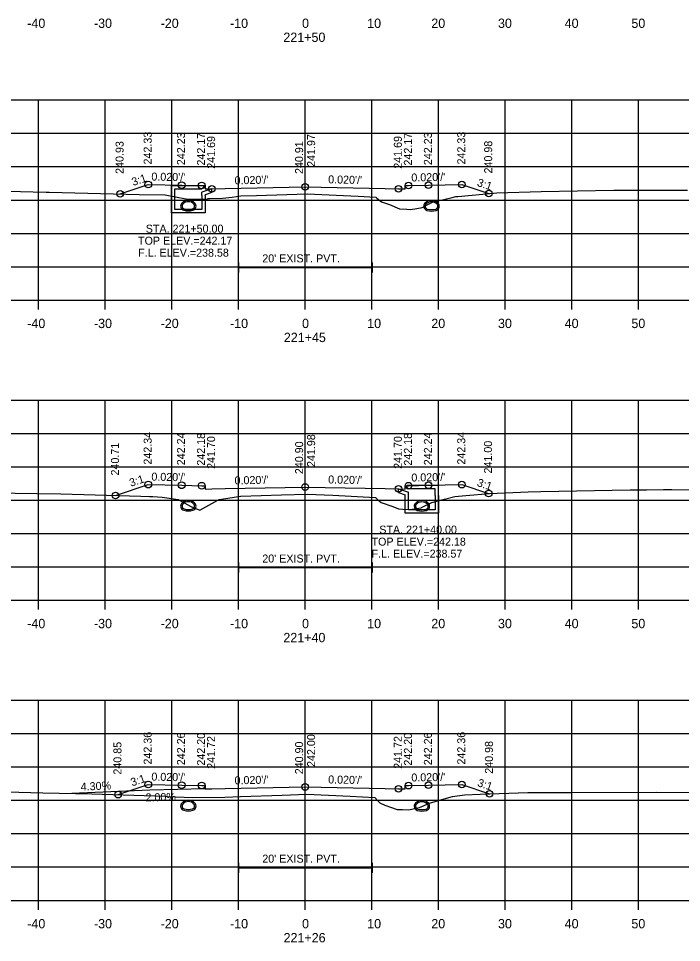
# Model space of a CAD drawing. Extents: x 1369627 to 1374022, y 380035 to 398173.
# Drawn here: x 1372843.2 to 1372942.6, y 384975.3 to 385113.8 of the extents above; entities that cross this region are included whole.
import ezdxf

# ---------------------------------------------------------------- set-up
doc = ezdxf.new("R2010")
doc.units = 0
for name, color, linetype in [('Default', 7, 'Continuous'), ('R_Axis', 7, 'Continuous'), ('R_Axis Annot', 7, 'Continuous'), ('R_Drive', 7, 'Continuous'), ('R_Exist Surface', 7, 'Continuous'), ('R_Fin Surface', 7, 'Continuous'), ('R_Grid', 7, 'Continuous'), ('R_No Plot', 7, 'Continuous'), ('R_Water', 7, 'Continuous'), ('R_Water Annot', 7, 'Continuous'), ('R_Xsect Elev', 7, 'Continuous'), ('R_Xsect Slope', 7, 'Continuous')]:
    doc.layers.add(name, color=color, linetype=linetype)

msp = doc.modelspace()

# ---------------------------------------------------------------- linework, layer by layer
at = {"layer": 'Default'}
for p, q in [((1372876.29, 385075.76), (1372876.29, 385077.26)), ((1372896.29, 385075.76), (1372896.29, 385077.26)), ((1372876.29, 385076.51), (1372896.29, 385076.51)), ((1372876.29, 385030.76), (1372876.29, 385032.26)), ((1372876.29, 385031.51), (1372896.29, 385031.51)), ((1372896.29, 385030.76), (1372896.29, 385032.26)), ((1372876.29, 384985.76), (1372876.29, 384987.26)), ((1372896.29, 384985.76), (1372896.29, 384987.26)), ((1372876.29, 384986.51), (1372896.29, 384986.51))]:
    msp.add_line(p, q, dxfattribs=at)
at = {"layer": 'R_Axis'}
for p, q in [((1372736.21, 385071.62), (1373036.21, 385071.62)), ((1372846.21, 385070.22), (1372846.21, 385071.62)), ((1372856.21, 385070.22), (1372856.21, 385071.62)), ((1372866.21, 385070.22), (1372866.21, 385071.62)), ((1372876.21, 385070.22), (1372876.21, 385071.62)), ((1372886.21, 385070.22), (1372886.21, 385071.62)), ((1372896.21, 385070.22), (1372896.21, 385071.62)), ((1372906.21, 385070.22), (1372906.21, 385071.62)), ((1372916.21, 385070.22), (1372916.21, 385071.62)), ((1372926.21, 385070.22), (1372926.21, 385071.62)), ((1372936.21, 385070.22), (1372936.21, 385071.62)), ((1372736.21, 385026.62), (1373036.21, 385026.62)), ((1372846.21, 385025.22), (1372846.21, 385026.62)), ((1372856.21, 385025.22), (1372856.21, 385026.62)), ((1372866.21, 385025.22), (1372866.21, 385026.62)), ((1372876.21, 385025.22), (1372876.21, 385026.62)), ((1372886.21, 385025.22), (1372886.21, 385026.62)), ((1372896.21, 385025.22), (1372896.21, 385026.62)), ((1372906.21, 385025.22), (1372906.21, 385026.62)), ((1372916.21, 385025.22), (1372916.21, 385026.62)), ((1372926.21, 385025.22), (1372926.21, 385026.62)), ((1372936.21, 385025.22), (1372936.21, 385026.62)), ((1372736.21, 384981.62), (1373036.21, 384981.62)), ((1372846.21, 384980.22), (1372846.21, 384981.62)), ((1372856.21, 384980.22), (1372856.21, 384981.62)), ((1372866.21, 384980.22), (1372866.21, 384981.62)), ((1372876.21, 384980.22), (1372876.21, 384981.62)), ((1372886.21, 384980.22), (1372886.21, 384981.62)), ((1372896.21, 384980.22), (1372896.21, 384981.62)), ((1372906.21, 384980.22), (1372906.21, 384981.62)), ((1372916.21, 384980.22), (1372916.21, 384981.62)), ((1372926.21, 384980.22), (1372926.21, 384981.62)), ((1372936.21, 384980.22), (1372936.21, 384981.62))]:
    msp.add_line(p, q, dxfattribs=at)
at = {"layer": 'R_Drive'}
msp.add_lwpolyline([(1372871.21, 384998.32), (1372862.92, 384998.15), (1372851.21, 384997.65)], dxfattribs=at)
at = {"layer": 'R_Exist Surface'}
for points in [[(1372830, 385088.23), (1372847.39, 385087.81), (1372847.59, 385087.81), (1372847.81, 385087.8), (1372861.31, 385087.47), (1372865.17, 385087.38), (1372865.25, 385087.38), (1372868.31, 385086.79), (1372868.43, 385086.76), (1372868.52, 385086.76), (1372871.56, 385086.82), (1372871.66, 385086.83), (1372871.92, 385086.86), (1372873.8, 385086.9), (1372875.25, 385087.04), (1372876.56, 385087.23), (1372876.57, 385087.23), (1372878.93, 385087.31), (1372886.53, 385087.53), (1372894.16, 385087.19), (1372896.8, 385087.06), (1372896.95, 385086.9), (1372897.66, 385086.36), (1372898.85, 385085.93), (1372900.35, 385085.31), (1372901.45, 385085.24), (1372902.03, 385085.21), (1372902.95, 385085.36), (1372903.74, 385085.48), (1372904.42, 385085.85), (1372905.3, 385086.3), (1372908.25, 385087.02), (1372908.8, 385087.15), (1372909.09, 385087.17), (1372914.48, 385087.67), (1372914.97, 385087.68), (1372921.62, 385087.9), (1372932.48, 385088.08), (1372936.11, 385088.12), (1372943.52, 385088.11)], [(1372832.99, 385042.82), (1372845.97, 385042.63), (1372849.59, 385042.57), (1372861.58, 385042.21), (1372862.88, 385042.18), (1372863.36, 385042.18), (1372864.79, 385042.08), (1372867.17, 385041.73), (1372869.09, 385040.65), (1372870.44, 385040.11), (1372873.12, 385041.64), (1372873.34, 385041.74), (1372873.66, 385041.78), (1372876.53, 385042.22), (1372876.56, 385042.22), (1372882.68, 385042.42), (1372886.51, 385042.53), (1372890.36, 385042.35), (1372896.77, 385042.04), (1372897.13, 385041.65), (1372897.59, 385041.29), (1372899.36, 385040.67), (1372900.23, 385040.31), (1372900.88, 385040.26), (1372901.96, 385040.21), (1372903.56, 385040.47), (1372903.62, 385040.49), (1372903.68, 385040.52), (1372905.19, 385041.28), (1372907.12, 385041.75), (1372908.65, 385042.15), (1372910.33, 385042.3), (1372913.88, 385042.63), (1372919.63, 385042.85), (1372921.57, 385042.92), (1372934.94, 385043.15), (1372937.4, 385043.16), (1372939.97, 385043.24), (1372940.92, 385043.24), (1372941.18, 385043.24), (1372953.21, 385043.09)], [(1372836.1, 384998.06), (1372846.9, 384997.74), (1372854.23, 384997.58), (1372865.21, 384997.26), (1372865.5, 384997.18), (1372869.38, 384997.04), (1372874.15, 384997.09), (1372876.53, 384997.21), (1372882.76, 384997.41), (1372886.48, 384997.53), (1372892.95, 384997.22), (1372896.67, 384997.04), (1372897.07, 384996.59), (1372897.43, 384996.24), (1372898.14, 384995.9), (1372900, 384995.26), (1372900.81, 384995.25), (1372901.75, 384995.21), (1372903.32, 384995.53), (1372903.34, 384995.53), (1372903.35, 384995.54), (1372904.86, 384996.21), (1372907.08, 384996.83), (1372908.31, 384997.2), (1372910.11, 384997.44), (1372912.44, 384997.55), (1372919.59, 384997.8), (1372926.14, 384997.79), (1372938.89, 384997.82), (1372944.85, 384997.8)]]:
    msp.add_lwpolyline(points, dxfattribs=at)
at = {"layer": 'R_Fin Surface'}
for points in [[(1372858.49, 385087.54), (1372862.7, 385088.95), (1372867.7, 385088.85), (1372870.7, 385088.79), (1372871.2, 385088.79), (1372871.21, 385088.29), (1372872.21, 385088.31), (1372874.21, 385088.35), (1372886.21, 385088.59), (1372898.21, 385088.35), (1372900.21, 385088.31), (1372901.21, 385088.29), (1372901.22, 385088.79), (1372901.72, 385088.79), (1372904.72, 385088.85), (1372909.72, 385088.95), (1372913.76, 385087.6)], [(1372857.8, 385042.32), (1372862.7, 385043.95), (1372867.7, 385043.85), (1372870.7, 385043.79), (1372871.2, 385043.79), (1372871.21, 385043.29), (1372872.21, 385043.31), (1372874.21, 385043.35), (1372886.21, 385043.59), (1372898.21, 385043.35), (1372900.21, 385043.31), (1372901.21, 385043.29), (1372901.22, 385043.79), (1372901.72, 385043.79), (1372904.72, 385043.85), (1372909.72, 385043.95), (1372913.73, 385042.62)], [(1372858.17, 384997.47), (1372862.7, 384998.98), (1372867.7, 384998.88), (1372870.7, 384998.82), (1372871.2, 384998.82), (1372871.21, 384998.32), (1372872.21, 384998.34), (1372874.21, 384998.38), (1372886.21, 384998.62), (1372898.21, 384998.38), (1372900.21, 384998.34), (1372901.21, 384998.32), (1372901.22, 384998.82), (1372901.72, 384998.82), (1372904.72, 384998.88), (1372909.72, 384998.98), (1372913.87, 384997.6)]]:
    msp.add_lwpolyline(points, dxfattribs=at)
at = {"layer": 'R_Grid'}
for p, q in [((1372736.21, 385101.62), (1373036.21, 385101.62)), ((1372846.21, 385071.62), (1372846.21, 385101.62)), ((1372856.21, 385071.62), (1372856.21, 385101.62)), ((1372866.21, 385071.62), (1372866.21, 385101.62)), ((1372876.21, 385071.62), (1372876.21, 385101.62)), ((1372886.21, 385071.62), (1372886.21, 385101.62)), ((1372896.21, 385071.62), (1372896.21, 385101.62)), ((1372906.21, 385071.62), (1372906.21, 385101.62)), ((1372916.21, 385071.62), (1372916.21, 385101.62)), ((1372926.21, 385071.62), (1372926.21, 385101.62)), ((1372936.21, 385071.62), (1372936.21, 385101.62)), ((1372736.21, 385096.62), (1373036.21, 385096.62)), ((1372736.21, 385091.62), (1373036.21, 385091.62)), ((1372736.21, 385086.62), (1373036.21, 385086.62)), ((1372736.21, 385081.62), (1373036.21, 385081.62)), ((1372736.21, 385076.62), (1373036.21, 385076.62)), ((1372736.21, 385071.62), (1373036.21, 385071.62)), ((1372736.21, 385056.62), (1373036.21, 385056.62)), ((1372846.21, 385026.62), (1372846.21, 385056.62)), ((1372856.21, 385026.62), (1372856.21, 385056.62)), ((1372866.21, 385026.62), (1372866.21, 385056.62)), ((1372876.21, 385026.62), (1372876.21, 385056.62)), ((1372886.21, 385026.62), (1372886.21, 385056.62)), ((1372896.21, 385026.62), (1372896.21, 385056.62)), ((1372906.21, 385026.62), (1372906.21, 385056.62)), ((1372916.21, 385026.62), (1372916.21, 385056.62)), ((1372926.21, 385026.62), (1372926.21, 385056.62)), ((1372936.21, 385026.62), (1372936.21, 385056.62)), ((1372736.21, 385051.62), (1373036.21, 385051.62)), ((1372736.21, 385046.62), (1373036.21, 385046.62)), ((1372736.21, 385041.62), (1373036.21, 385041.62)), ((1372736.21, 385036.62), (1373036.21, 385036.62)), ((1372736.21, 385031.62), (1373036.21, 385031.62)), ((1372736.21, 385026.62), (1373036.21, 385026.62)), ((1372736.21, 385011.62), (1373036.21, 385011.62)), ((1372846.21, 384981.62), (1372846.21, 385011.62)), ((1372856.21, 384981.62), (1372856.21, 385011.62)), ((1372866.21, 384981.62), (1372866.21, 385011.62)), ((1372876.21, 384981.62), (1372876.21, 385011.62)), ((1372886.21, 384981.62), (1372886.21, 385011.62)), ((1372896.21, 384981.62), (1372896.21, 385011.62)), ((1372906.21, 384981.62), (1372906.21, 385011.62)), ((1372916.21, 384981.62), (1372916.21, 385011.62)), ((1372926.21, 384981.62), (1372926.21, 385011.62)), ((1372936.21, 384981.62), (1372936.21, 385011.62)), ((1372736.21, 385006.62), (1373036.21, 385006.62)), ((1372736.21, 385001.62), (1373036.21, 385001.62)), ((1372736.21, 384996.62), (1373036.21, 384996.62)), ((1372736.21, 384991.62), (1373036.21, 384991.62)), ((1372736.21, 384986.62), (1373036.21, 384986.62)), ((1372736.21, 384981.62), (1373036.21, 384981.62))]:
    msp.add_line(p, q, dxfattribs=at)
at = {"layer": 'R_No Plot'}
for centre in [(1372862.7, 385088.95), (1372867.7, 385088.85), (1372870.7, 385088.79), (1372901.72, 385088.79), (1372904.72, 385088.85), (1372909.72, 385088.95), (1372858.49, 385087.54), (1372872.21, 385088.31), (1372886.21, 385088.59), (1372900.21, 385088.31), (1372913.76, 385087.6), (1372862.7, 385043.95), (1372867.7, 385043.85), (1372870.7, 385043.79), (1372886.21, 385043.59), (1372900.21, 385043.31), (1372901.72, 385043.79), (1372904.72, 385043.85), (1372909.72, 385043.95), (1372857.8, 385042.32), (1372913.73, 385042.62), (1372862.7, 384998.98), (1372867.7, 384998.88), (1372870.7, 384998.82), (1372901.72, 384998.82), (1372904.72, 384998.88), (1372909.72, 384998.98), (1372858.17, 384997.47), (1372886.21, 384998.62), (1372900.21, 384998.34), (1372913.87, 384997.6)]:
    msp.add_circle(centre, 0.5, dxfattribs=at)
at = {"layer": 'R_Water'}
for p, q in [((1372866.2, 385088.78), (1372870.95, 385088.78)), ((1372866.2, 385087.28), (1372866.2, 385088.78)), ((1372866.7, 385087.28), (1372866.7, 385088.28)), ((1372866.7, 385088.28), (1372870.7, 385088.28)), ((1372871.03, 385088.61), (1372870.7, 385088.28)), ((1372872.2, 385088.3), (1372870.7, 385087.78)), ((1372871.03, 385088.61), (1372870.95, 385088.78)), ((1372870.7, 385087.28), (1372870.7, 385087.78)), ((1372872.2, 385087.77), (1372871.2, 385087.42)), ((1372871.2, 385087.28), (1372871.2, 385087.42)), ((1372901.39, 385043.63), (1372901.47, 385043.8)), ((1372901.39, 385043.63), (1372901.72, 385043.3)), ((1372906.22, 385043.8), (1372901.47, 385043.8)), ((1372906.22, 385042.3), (1372906.22, 385043.8)), ((1372900.22, 385043.32), (1372901.72, 385042.8)), ((1372900.22, 385042.79), (1372901.22, 385042.44)), ((1372901.22, 385042.3), (1372901.22, 385042.44)), ((1372905.72, 385043.3), (1372901.72, 385043.3)), ((1372901.72, 385042.3), (1372901.72, 385042.8)), ((1372905.72, 385042.3), (1372905.72, 385043.3))]:
    msp.add_line(p, q, dxfattribs=at)
for points in [[(1372872.2, 385087.77), (1372872.2, 385088.3)], [(1372871.2, 385087.28), (1372871.2, 385084.7), (1372868.7, 385084.7), (1372866.2, 385084.7), (1372866.2, 385087.28)], [(1372870.7, 385087.28), (1372870.7, 385085.2), (1372868.7, 385085.2), (1372866.7, 385085.2), (1372866.7, 385087.28)], [(1372900.22, 385042.79), (1372900.22, 385043.32)], [(1372906.22, 385042.3), (1372906.22, 385039.69), (1372903.72, 385039.69), (1372901.22, 385039.69), (1372901.22, 385042.3)], [(1372905.72, 385042.3), (1372905.72, 385040.19), (1372903.72, 385040.19), (1372901.72, 385040.19), (1372901.72, 385042.3)]]:
    msp.add_lwpolyline(points, dxfattribs=at)
for centre, radius, start, end in [((1372868.7, 385085.22), 1.35, 43.6485, 136.3515), ((1372868.7, 385085.22), 1.35, 43.6485, 136.3515), ((1372868.7, 385085.22), 1.35, 43.6485, 136.3515), ((1372905.16, 385085.2), 1.35, 43.6485, 136.3515), ((1372868.19, 385085.71), 0.646, 136.3515, 253.9529), ((1372868.19, 385085.71), 0.646, 136.3515, 253.9529), ((1372868.19, 385085.71), 0.646, 136.3515, 253.9529), ((1372868.19, 385085.71), 0.438, 136.3515, 253.9529), ((1372868.19, 385085.71), 0.438, 136.3515, 253.9529), ((1372868.19, 385085.71), 0.438, 136.3515, 253.9529), ((1372868.7, 385085.22), 1.15, 43.6485, 136.3515), ((1372868.7, 385085.22), 1.15, 43.6485, 136.3515), ((1372868.7, 385085.22), 1.15, 43.6485, 136.3515), ((1372868.7, 385087.5), 2.5, 253.9529, 286.0471), ((1372868.7, 385087.49), 2.5, 253.9529, 286.0471), ((1372868.7, 385087.49), 2.5, 253.9529, 286.0471), ((1372868.7, 385087.5), 2.29, 253.9529, 286.0471), ((1372868.7, 385087.49), 2.29, 253.9529, 286.0471), ((1372868.7, 385087.49), 2.29, 253.9529, 286.0471), ((1372869.21, 385085.71), 0.438, 286.0471, 43.6485), ((1372869.21, 385085.71), 0.438, 286.0471, 43.6485), ((1372869.21, 385085.71), 0.438, 286.0471, 43.6485), ((1372869.21, 385085.71), 0.646, 286.0471, 43.6485), ((1372869.21, 385085.71), 0.646, 286.0471, 43.6485), ((1372869.21, 385085.71), 0.646, 286.0471, 43.6485), ((1372904.65, 385085.69), 0.646, 136.3515, 253.9529), ((1372904.65, 385085.69), 0.438, 136.3515, 253.9529), ((1372905.16, 385085.2), 1.15, 43.6485, 136.3515), ((1372905.16, 385087.47), 2.5, 253.9529, 286.0471), ((1372905.16, 385087.47), 2.29, 253.9529, 286.0471), ((1372905.67, 385085.69), 0.438, 286.0471, 43.6485), ((1372905.67, 385085.69), 0.646, 286.0471, 43.6485), ((1372868.19, 385040.73), 0.646, 136.3515, 253.9529), ((1372868.7, 385040.24), 1.35, 43.6485, 136.3515), ((1372868.19, 385040.73), 0.438, 136.3515, 253.9529), ((1372868.7, 385040.24), 1.15, 43.6485, 136.3515), ((1372869.21, 385040.73), 0.438, 286.0471, 43.6485), ((1372869.21, 385040.73), 0.646, 286.0471, 43.6485), ((1372903.21, 385040.7), 0.646, 136.3515, 253.9529), ((1372903.21, 385040.7), 0.646, 136.3515, 253.9529), ((1372903.72, 385040.21), 1.35, 43.6485, 136.3515), ((1372903.72, 385040.21), 1.35, 43.6485, 136.3515), ((1372903.21, 385040.7), 0.438, 136.3515, 253.9529), ((1372903.21, 385040.7), 0.438, 136.3515, 253.9529), ((1372903.72, 385040.21), 1.15, 43.6485, 136.3515), ((1372903.72, 385040.21), 1.15, 43.6485, 136.3515), ((1372904.23, 385040.7), 0.438, 286.0471, 43.6485), ((1372904.23, 385040.7), 0.438, 286.0471, 43.6485), ((1372904.23, 385040.7), 0.646, 286.0471, 43.6485), ((1372904.23, 385040.7), 0.646, 286.0471, 43.6485), ((1372868.7, 385042.51), 2.5, 253.9529, 286.0471), ((1372868.7, 385042.51), 2.29, 253.9529, 286.0471), ((1372903.72, 385042.48), 2.5, 253.9529, 286.0471), ((1372903.72, 385042.48), 2.5, 253.9529, 286.0471), ((1372903.72, 385042.48), 2.29, 253.9529, 286.0471), ((1372903.72, 385042.48), 2.29, 253.9529, 286.0471), ((1372868.7, 384995.27), 1.35, 43.6485, 136.3515), ((1372868.7, 384995.27), 1.15, 43.6485, 136.3515), ((1372903.72, 384995.24), 1.35, 43.6485, 136.3515), ((1372868.19, 384995.76), 0.646, 136.3515, 253.9529), ((1372868.19, 384995.76), 0.438, 136.3515, 253.9529), ((1372868.7, 384997.54), 2.5, 253.9529, 286.0471), ((1372868.7, 384997.54), 2.29, 253.9529, 286.0471), ((1372869.21, 384995.76), 0.438, 286.0471, 43.6485), ((1372869.21, 384995.76), 0.646, 286.0471, 43.6485), ((1372903.21, 384995.73), 0.646, 136.3515, 253.9529), ((1372903.21, 384995.73), 0.438, 136.3515, 253.9529), ((1372903.72, 384995.24), 1.15, 43.6485, 136.3515), ((1372903.72, 384997.51), 2.5, 253.9529, 286.0471), ((1372903.72, 384997.51), 2.29, 253.9529, 286.0471), ((1372904.23, 384995.73), 0.438, 286.0471, 43.6485), ((1372904.23, 384995.73), 0.646, 286.0471, 43.6485)]:
    msp.add_arc(centre, radius, start, end, dxfattribs=at)
at = {"layer": 'R_Xsect Elev'}
for p, q in [((1372886.21, 385087.52), (1372886.21, 385097.52)), ((1372886.21, 385042.52), (1372886.21, 385052.52)), ((1372886.21, 384997.52), (1372886.21, 385007.52))]:
    msp.add_line(p, q, dxfattribs=at)

# ---------------------------------------------------------------- texts
at = {"layer": 'R_Axis Annot'}
for s, height, p in [('-40', 1.4, (1372844.55, 385112.42)), ('-30', 1.4, (1372854.55, 385112.42)), ('-20', 1.4, (1372864.55, 385112.42)), ('-10', 1.4, (1372874.95, 385112.42)), ('0', 1.4, (1372885.75, 385112.42)), ('10', 1.4, (1372895.52, 385112.42)), ('20', 1.4, (1372905.13, 385112.42)), ('30', 1.4, (1372915.13, 385112.42)), ('40', 1.4, (1372925.13, 385112.42)), ('50', 1.4, (1372935.13, 385112.42)), ('221+50', 1.4, (1372882.95, 385110.32)), ("20' EXIST. PVT.", 1.2, (1372879.79, 385077.27)), ('-40', 1.4, (1372844.55, 385067.42)), ('-30', 1.4, (1372854.55, 385067.42)), ('-20', 1.4, (1372864.55, 385067.42)), ('-10', 1.4, (1372874.95, 385067.42)), ('0', 1.4, (1372885.75, 385067.42)), ('10', 1.4, (1372895.52, 385067.42)), ('20', 1.4, (1372905.13, 385067.42)), ('30', 1.4, (1372915.13, 385067.42)), ('40', 1.4, (1372925.13, 385067.42)), ('50', 1.4, (1372935.13, 385067.42)), ('221+45', 1.4, (1372883.02, 385065.32)), ("20' EXIST. PVT.", 1.2, (1372879.79, 385032.27)), ('-40', 1.4, (1372844.55, 385022.42)), ('-30', 1.4, (1372854.55, 385022.42)), ('-20', 1.4, (1372864.55, 385022.42)), ('-10', 1.4, (1372874.95, 385022.42)), ('0', 1.4, (1372885.75, 385022.42)), ('10', 1.4, (1372895.52, 385022.42)), ('20', 1.4, (1372905.13, 385022.42)), ('30', 1.4, (1372915.13, 385022.42)), ('40', 1.4, (1372925.13, 385022.42)), ('50', 1.4, (1372935.13, 385022.42)), ('221+40', 1.4, (1372882.95, 385020.32)), ("20' EXIST. PVT.", 1.2, (1372879.79, 384987.27)), ('-40', 1.4, (1372844.55, 384977.42)), ('-30', 1.4, (1372854.55, 384977.42)), ('-20', 1.4, (1372864.55, 384977.42)), ('-10', 1.4, (1372874.95, 384977.42)), ('0', 1.4, (1372885.75, 384977.42)), ('10', 1.4, (1372895.52, 384977.42)), ('20', 1.4, (1372905.13, 384977.42)), ('30', 1.4, (1372915.13, 384977.42)), ('40', 1.4, (1372925.13, 384977.42)), ('50', 1.4, (1372935.13, 384977.42)), ('221+26', 1.4, (1372882.98, 384975.32))]:
    msp.add_text(s, height=height, dxfattribs=at).set_placement(p)
at = {"layer": 'R_Water Annot'}
for s, p in [('STA. 221+50.00', (1372862.32, 385081.72)), ('TOP ELEV.=242.17', (1372861.16, 385079.92)), ('F.L. ELEV.=238.58', (1372861.17, 385078.12)), ('STA. 221+40.00', (1372897.33, 385036.6)), ('TOP ELEV.=242.18', (1372896.17, 385034.8)), ('F.L. ELEV.=238.57', (1372896.18, 385033))]:
    msp.add_text(s, height=1.2, dxfattribs=at).set_placement(p)
at = {"layer": 'R_Xsect Elev'}
for s, rotation, p in [('242.33', 90, (1372863.2, 385091.95)), ('242.23', 90, (1372868.2, 385091.85)), ('242.17', 90, (1372871.2, 385091.79)), ('241.97', 90, (1372887.71, 385091.59)), ('242.17', 90, (1372902.22, 385091.79)), ('242.23', 90, (1372905.22, 385091.85)), ('242.33', 90, (1372910.22, 385091.95)), ('240.93', 90, (1372858.99, 385090.54)), ('241.69', 90, (1372872.71, 385091.31)), ('240.91', 90, (1372885.91, 385090.52)), ('241.69', 90, (1372900.71, 385091.31)), ('240.98', 90, (1372914.26, 385090.6)), ('242.34', 90, (1372863.2, 385046.95)), ('242.34', 90, (1372910.22, 385046.95)), ('242.24', 90, (1372868.2, 385046.85)), ('242.18', 90, (1372871.2, 385046.79)), ('241.70', 90, (1372872.71, 385046.31)), ('241.98', 90, (1372887.71, 385046.59)), ('241.70', 90, (1372900.71, 385046.31)), ('242.18', 90, (1372902.22, 385046.79)), ('242.24', 90, (1372905.22, 385046.85)), ('241.00', 90, (1372914.23, 385045.62)), ('240.71', 90, (1372858.3, 385045.32)), ('240.90', 90, (1372885.91, 385045.52)), ('242.36', 90, (1372863.2, 385001.98)), ('242.26', 90, (1372868.2, 385001.88)), ('242.20', 90, (1372871.2, 385001.82)), ('241.72', 90, (1372872.71, 385001.34)), ('242.00', 90, (1372887.71, 385001.62)), ('241.72', 90, (1372900.71, 385001.34)), ('242.20', 90, (1372902.22, 385001.82)), ('242.26', 90, (1372905.22, 385001.88)), ('242.36', 90, (1372910.22, 385001.98)), ('240.85', 90, (1372858.67, 385000.47)), ('240.90', 90, (1372885.91, 385000.52)), ('240.98', 90, (1372914.37, 385000.6)), ('4.30%', 2.4619, (1372852.59, 384998.06)), ('2.00%', 1.1458, (1372862.29, 384996.45))]:
    msp.add_text(s, height=1.2, rotation=rotation, dxfattribs=at).set_placement(p)
at = {"layer": 'R_Xsect Slope'}
for s, rotation, p in [("0.020'/'", 358.8542, (1372863.15, 385089.54)), ("0.020'/'", 1.1458, (1372902.15, 385089.39)), ('3:1', 18.4332, (1372860.44, 385088.72)), ("0.020'/'", 1.1458, (1372875.64, 385088.97)), ("0.020'/'", 358.8542, (1372889.66, 385089.12)), ('3:1', 341.5668, (1372911.9, 385088.75)), ('3:1', 18.4332, (1372860.09, 385043.61)), ("0.020'/'", 358.8542, (1372863.15, 385044.55)), ("0.020'/'", 1.1458, (1372875.64, 385043.98)), ("0.020'/'", 358.8542, (1372889.66, 385044.13)), ("0.020'/'", 1.1458, (1372902.15, 385044.4)), ('3:1', 341.5668, (1372911.89, 385043.76)), ("0.020'/'", 358.8542, (1372863.15, 384999.57)), ("0.020'/'", 1.1458, (1372902.15, 384999.43)), ('3:1', 18.4332, (1372860.28, 384998.7)), ("0.020'/'", 1.1458, (1372875.64, 384999.01)), ("0.020'/'", 358.8542, (1372889.66, 384999.15)), ('3:1', 341.5668, (1372911.95, 384998.76))]:
    msp.add_text(s, height=1.2, rotation=rotation, dxfattribs=at).set_placement(p)

doc.saveas('drawing.dxf')
